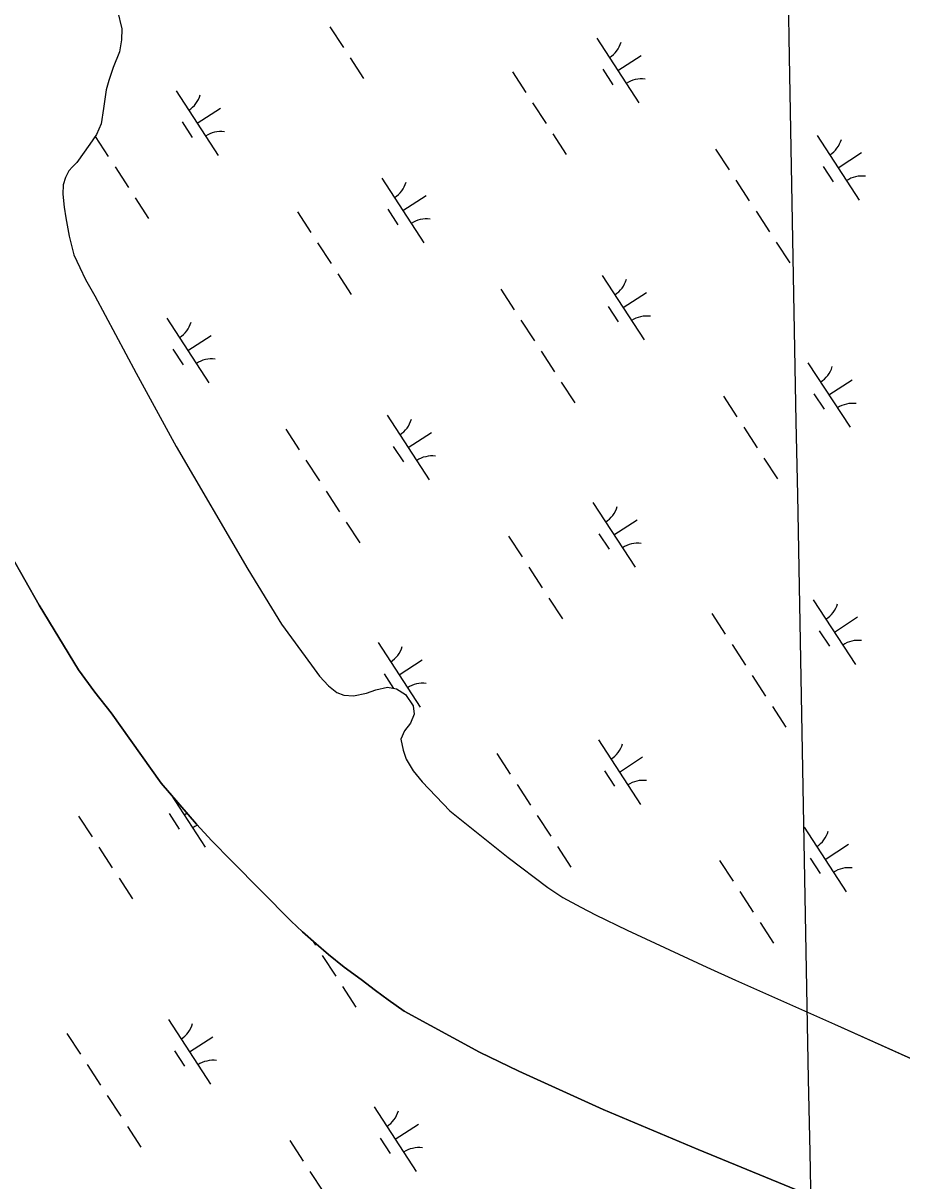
# Model space of a CAD drawing. Extents: x 3953924 to 3974542, y 193747 to 216192.
# Drawn here: x 3967335 to 3967905, y 205029 to 205780 of the extents above; entities that cross this region are included whole.
import ezdxf

# ---------------------------------------------------------------- set-up
doc = ezdxf.new("R2010")
doc.units = 0
for name, color, linetype in [('V-GRID-MAJR', 7, 'Continuous'), ('V-TOPO-SHOR', 7, 'Continuous'), ('V-WETL-SWMP', 7, 'Continuous')]:
    doc.layers.add(name, color=color, linetype=linetype)

msp = doc.modelspace()

# ---------------------------------------------------------------- linework, layer by layer
at = {"layer": 'V-GRID-MAJR'}
msp.add_spline([(3967994.91, 197070.83), (3967932.28, 200408.24), (3967818.56, 206468.17), (3967751.04, 210066.72)], degree=3, dxfattribs=at)
at = {"layer": 'V-TOPO-SHOR'}
for points in [[(3967396.18, 205787.79), (3967398.96, 205776.28), (3967398.79, 205769.05), (3967397.33, 205761.32), (3967393.28, 205751.14), (3967390.4, 205742.76), (3967388.82, 205736.57), (3967386.95, 205724.45), (3967385.61, 205714.64), (3967382.6, 205707.69), (3967378.18, 205701.51), (3967369.73, 205689.55), (3967367.01, 205686.72), (3967364.54, 205684.02), (3967362.33, 205679.9), (3967360.88, 205675.01), (3967360.72, 205669.07), (3967361.58, 205660.55), (3967362.58, 205653.7), (3967364.71, 205641.81), (3967367.88, 205629.66), (3967371.58, 205621.51), (3967375.29, 205613.74), (3967381.43, 205603.13), (3967408.16, 205553.03), (3967434.12, 205505.39), (3967480.58, 205425.9), (3967502.48, 205390.28), (3967521.96, 205363.59), (3967527.22, 205356.6), (3967533, 205350.24), (3967538.4, 205345.95), (3967542.91, 205344.12), (3967549.1, 205343.7), (3967557.63, 205345.47), (3967563.71, 205347.63), (3967571.2, 205349.27), (3967577.14, 205348.21), (3967582.93, 205344.7), (3967587.8, 205337.31), (3967588.42, 205331.89), (3967586.19, 205326.09), (3967582.29, 205321.07), (3967579.94, 205315.66), (3967581.33, 205308.43), (3967583.36, 205302.74), (3967587.84, 205295.23), (3967593.62, 205288.1), (3967611.72, 205269.16), (3967649.52, 205238.89), (3967675.24, 205219.39), (3967684.89, 205213.02)], [(3967306.99, 205469.8), (3967345.41, 205402.6), (3967370.78, 205360.54), (3967381.48, 205346.18), (3967391.92, 205332.83), (3967424.5, 205287.06), (3967447.41, 205260.47), (3967457.36, 205249.65), (3967470.09, 205236.8), (3967508.65, 205197.72), (3967516.09, 205190.84), (3967524.92, 205182.94), (3967532.86, 205176.07), (3967543.08, 205167.78), (3967554.19, 205159.87), (3967563.52, 205152.73), (3967571.6, 205146.74), (3967581.95, 205139.34), (3967630.83, 205112.74), (3967656.48, 205100.33), (3967711.07, 205075.61), (3967772.75, 205049.58), (3967860.09, 205013.8)], [(3967684.89, 205213.02), (3967696.61, 205206.76), (3967706.13, 205201.68), (3967726.61, 205191.77), (3967778.26, 205167.75), (3967796.93, 205159.39), (3967861.08, 205130.93), (3967940.55, 205095.15), (3967995.94, 205072.28), (3968043.34, 205050.61), (3968131.3, 205009.76), (3968211.13, 204968.69), (3968247.57, 204949.92), (3968289.39, 204922.34), (3968321.41, 204898.42), (3968353.16, 204871.67), (3968419.86, 204813.11), (3968505.13, 204727.87)]]:
    msp.add_lwpolyline(points, dxfattribs=at)
at = {"layer": 'V-WETL-SWMP'}
for p, q in [((3967396.18, 205787.79), (3967398.96, 205776.28)), ((3967398.96, 205776.28), (3967398.79, 205769.05)), ((3967533.91, 205777.52), (3967542.63, 205764.11)), ((3967398.79, 205769.05), (3967397.33, 205761.32)), ((3967706.96, 205770.06), (3967734.24, 205728.16)), ((3967397.33, 205761.32), (3967393.28, 205751.14)), ((3967547, 205757.41), (3967555.73, 205744)), ((3967720.6, 205749.11), (3967735.69, 205758.93)), ((3967393.28, 205751.14), (3967390.4, 205742.76)), ((3967710.86, 205749.93), (3967717.41, 205739.87)), ((3967390.4, 205742.76), (3967388.82, 205736.57)), ((3967652.21, 205748.39), (3967660.93, 205734.98)), ((3967388.82, 205736.57), (3967386.95, 205724.45)), ((3967434.14, 205735.94), (3967461.41, 205694.03)), ((3967665.3, 205728.27), (3967674.03, 205714.86)), ((3967386.95, 205724.45), (3967385.61, 205714.64)), ((3967447.77, 205714.98), (3967462.86, 205724.8)), ((3967385.61, 205714.64), (3967382.6, 205707.69)), ((3967438.03, 205715.8), (3967444.58, 205705.75)), ((3967382.6, 205707.69), (3967378.18, 205701.51)), ((3967381.71, 205706.43), (3967390.14, 205693.48)), ((3967678.39, 205708.16), (3967687.12, 205694.75)), ((3967849.85, 205707.11), (3967877.13, 205665.2)), ((3967378.18, 205701.51), (3967369.73, 205689.55)), ((3967784.03, 205698.17), (3967792.76, 205684.76)), ((3967369.73, 205689.55), (3967367.01, 205686.72)), ((3967863.49, 205686.15), (3967878.58, 205695.97)), ((3967364.54, 205684.02), (3967362.33, 205679.9)), ((3967367.01, 205686.72), (3967364.54, 205684.02)), ((3967394.5, 205686.78), (3967403.23, 205673.37)), ((3967853.75, 205686.97), (3967860.3, 205676.92)), ((3967360.88, 205675.01), (3967360.72, 205669.07)), ((3967362.33, 205679.9), (3967360.88, 205675.01)), ((3967567.56, 205679.32), (3967594.83, 205637.42)), ((3967797.12, 205678.06), (3967805.85, 205664.65)), ((3967360.72, 205669.07), (3967361.58, 205660.55)), ((3967581.2, 205658.37), (3967596.28, 205668.19)), ((3967361.58, 205660.55), (3967362.58, 205653.7)), ((3967407.59, 205666.66), (3967416.32, 205653.25)), ((3967362.58, 205653.7), (3967364.71, 205641.81)), ((3967512.8, 205657.64), (3967521.53, 205644.23)), ((3967571.46, 205659.19), (3967578, 205649.13)), ((3967810.22, 205657.95), (3967818.95, 205644.54)), ((3967364.71, 205641.81), (3967367.88, 205629.66)), ((3967525.89, 205637.53), (3967534.62, 205624.12)), ((3967823.31, 205637.83), (3967832.04, 205624.42)), ((3967367.88, 205629.66), (3967371.58, 205621.51)), ((3967371.58, 205621.51), (3967375.29, 205613.74)), ((3967538.99, 205617.41), (3967547.72, 205604)), ((3967710.45, 205616.36), (3967737.72, 205574.46)), ((3967375.29, 205613.74), (3967381.43, 205603.13)), ((3967644.63, 205607.43), (3967653.36, 205594.02)), ((3967381.43, 205603.13), (3967408.16, 205553.03)), ((3967724.09, 205595.41), (3967739.17, 205605.23)), ((3967714.35, 205596.23), (3967720.89, 205586.17)), ((3967428.15, 205588.58), (3967455.43, 205546.67)), ((3967657.72, 205587.31), (3967666.45, 205573.91)), ((3967441.79, 205567.62), (3967456.88, 205577.44)), ((3967432.05, 205568.44), (3967438.6, 205558.39)), ((3967670.81, 205567.2), (3967679.54, 205553.79)), ((3967843.87, 205559.74), (3967871.15, 205517.84)), ((3967408.16, 205553.03), (3967434.12, 205505.39)), ((3967683.91, 205547.09), (3967692.63, 205533.68)), ((3967857.51, 205538.79), (3967872.59, 205548.61)), ((3967847.77, 205539.61), (3967854.31, 205529.55)), ((3967789.11, 205538.07), (3967797.84, 205524.66)), ((3967571.04, 205525.62), (3967598.32, 205483.71)), ((3967802.21, 205517.95), (3967810.93, 205504.54)), ((3967505.22, 205516.68), (3967513.95, 205503.27)), ((3967584.68, 205504.66), (3967599.77, 205514.48)), ((3967434.12, 205505.39), (3967480.58, 205425.9)), ((3967574.94, 205505.48), (3967581.49, 205495.43)), ((3967518.32, 205496.57), (3967527.04, 205483.16)), ((3967815.3, 205497.84), (3967824.03, 205484.43)), ((3967531.41, 205476.46), (3967540.14, 205463.05)), ((3967345.41, 205402.6), (3967306.99, 205469.79)), ((3967704.46, 205469), (3967731.74, 205427.1)), ((3967718.1, 205448.05), (3967733.19, 205457.87)), ((3967544.5, 205456.34), (3967553.23, 205442.93)), ((3967649.71, 205447.32), (3967658.44, 205433.91)), ((3967708.36, 205448.87), (3967714.91, 205438.81)), ((3967662.8, 205427.21), (3967671.53, 205413.8)), ((3967480.58, 205425.9), (3967502.48, 205390.28)), ((3967675.89, 205407.09), (3967684.62, 205393.68)), ((3967847.35, 205406.04), (3967874.63, 205364.14)), ((3967370.78, 205360.54), (3967345.41, 205402.6)), ((3967781.53, 205397.11), (3967790.26, 205383.7)), ((3967502.48, 205390.28), (3967521.96, 205363.59)), ((3967860.99, 205385.09), (3967876.08, 205394.91)), ((3967851.25, 205385.91), (3967857.8, 205375.85)), ((3967565.06, 205378.26), (3967592.34, 205336.35)), ((3967794.63, 205376.99), (3967803.36, 205363.59)), ((3967578.7, 205357.3), (3967593.78, 205367.12)), ((3967381.48, 205346.18), (3967370.78, 205360.54)), ((3967521.96, 205363.59), (3967527.22, 205356.6)), ((3967527.22, 205356.6), (3967533, 205350.24)), ((3967568.96, 205358.12), (3967575.18, 205348.56)), ((3967807.72, 205356.88), (3967816.45, 205343.47)), ((3967391.92, 205332.82), (3967381.48, 205346.18)), ((3967533, 205350.24), (3967538.4, 205345.95)), ((3967538.4, 205345.95), (3967542.91, 205344.12)), ((3967549.1, 205343.7), (3967557.63, 205345.47)), ((3967557.63, 205345.47), (3967563.71, 205347.63)), ((3967563.71, 205347.63), (3967571.2, 205349.27)), ((3967571.2, 205349.27), (3967577.14, 205348.21)), ((3967577.14, 205348.21), (3967582.93, 205344.69)), ((3967582.93, 205344.69), (3967587.8, 205337.31)), ((3967542.91, 205344.12), (3967549.1, 205343.7)), ((3967587.8, 205337.31), (3967588.42, 205331.89)), ((3967820.81, 205336.77), (3967829.54, 205323.36)), ((3967424.5, 205287.06), (3967391.92, 205332.82)), ((3967588.42, 205331.89), (3967586.19, 205326.09)), ((3967586.19, 205326.09), (3967582.29, 205321.07)), ((3967582.29, 205321.07), (3967579.94, 205315.66)), ((3967579.94, 205315.66), (3967581.33, 205308.43)), ((3967707.95, 205315.3), (3967735.23, 205273.39)), ((3967581.33, 205308.43), (3967583.36, 205302.74)), ((3967583.36, 205302.74), (3967587.84, 205295.23)), ((3967642.13, 205306.36), (3967650.86, 205292.95)), ((3967721.59, 205294.34), (3967736.67, 205304.16)), ((3967587.84, 205295.23), (3967593.62, 205288.1)), ((3967711.85, 205295.16), (3967718.39, 205285.11)), ((3967447.41, 205260.47), (3967424.5, 205287.06)), ((3967593.62, 205288.1), (3967611.72, 205269.16)), ((3967655.22, 205286.25), (3967663.95, 205272.84)), ((3967430.43, 205280.18), (3967452.93, 205245.61)), ((3967611.72, 205269.16), (3967649.52, 205238.89)), ((3967370.9, 205265.83), (3967379.63, 205252.42)), ((3967429.55, 205267.38), (3967436.1, 205257.32)), ((3967439.29, 205266.56), (3967441.13, 205267.76)), ((3967668.32, 205266.14), (3967677.04, 205252.73)), ((3967457.36, 205249.66), (3967447.41, 205260.47)), ((3967841.37, 205258.68), (3967868.65, 205216.78)), ((3967470.09, 205236.8), (3967457.36, 205249.66)), ((3967855.01, 205237.73), (3967870.09, 205247.55)), ((3967383.99, 205245.72), (3967392.72, 205232.31)), ((3967681.41, 205246.02), (3967690.14, 205232.61)), ((3967508.65, 205197.72), (3967470.09, 205236.8)), ((3967649.52, 205238.89), (3967675.24, 205219.39)), ((3967786.61, 205237), (3967795.34, 205223.59)), ((3967845.27, 205238.55), (3967851.82, 205228.49)), ((3967397.09, 205225.61), (3967405.81, 205212.2)), ((3967675.24, 205219.39), (3967684.89, 205213.02)), ((3967799.71, 205216.89), (3967808.44, 205203.48)), ((3967684.89, 205213.02), (3967696.61, 205206.76)), ((3967696.61, 205206.76), (3967706.14, 205201.68)), ((3967706.14, 205201.68), (3967726.61, 205191.77)), ((3967516.09, 205190.84), (3967508.65, 205197.72)), ((3967812.8, 205196.77), (3967821.53, 205183.37)), ((3967524.92, 205182.94), (3967516.09, 205190.84)), ((3967726.61, 205191.77), (3967778.26, 205167.75)), ((3967522.71, 205184.92), (3967524.55, 205182.1)), ((3967532.86, 205176.06), (3967524.92, 205182.94)), ((3967528.91, 205175.39), (3967537.64, 205161.98)), ((3967543.08, 205167.78), (3967532.86, 205176.06)), ((3967554.19, 205159.87), (3967543.08, 205167.78)), ((3967778.26, 205167.75), (3967796.93, 205159.4)), ((3967563.52, 205152.73), (3967554.19, 205159.87)), ((3967796.93, 205159.4), (3967861.08, 205130.93)), ((3967542, 205155.28), (3967550.73, 205141.87)), ((3967571.6, 205146.74), (3967563.52, 205152.73)), ((3967581.95, 205139.34), (3967571.6, 205146.74)), ((3967630.83, 205112.74), (3967581.95, 205139.34)), ((3967429.14, 205133.81), (3967456.42, 205091.9)), ((3967861.08, 205130.93), (3967940.55, 205095.15)), ((3967363.32, 205124.87), (3967372.05, 205111.47)), ((3967442.78, 205112.85), (3967457.86, 205122.67)), ((3967433.04, 205113.67), (3967439.59, 205103.62)), ((3967656.48, 205100.33), (3967630.83, 205112.74)), ((3967376.41, 205104.76), (3967385.14, 205091.35)), ((3967711.07, 205075.61), (3967656.48, 205100.33)), ((3967389.51, 205084.65), (3967398.24, 205071.24)), ((3967562.56, 205077.19), (3967589.84, 205035.29)), ((3967772.75, 205049.58), (3967711.07, 205075.61)), ((3967402.6, 205064.53), (3967411.33, 205051.12)), ((3967576.2, 205056.24), (3967591.29, 205066.06)), ((3967507.81, 205055.51), (3967516.53, 205042.1)), ((3967566.46, 205057.06), (3967573.01, 205047)), ((3967860.09, 205013.8), (3967772.75, 205049.58)), ((3967520.9, 205035.4), (3967529.63, 205021.99))]:
    msp.add_line(p, q, dxfattribs=at)
for centre, start, end in [((3967705.73, 205772.39), 302.29009, 343.83375), ((3967735.87, 205726.09), 82.29009, 123.83375), ((3967432.9, 205738.26), 302.29009, 343.83375), ((3967463.04, 205691.96), 82.29009, 123.83375), ((3967848.62, 205709.43), 302.29009, 343.83375), ((3967566.33, 205681.65), 302.29009, 343.83375), ((3967878.76, 205663.13), 82.29009, 123.83375), ((3967596.46, 205635.35), 82.29009, 123.83375), ((3967709.22, 205618.69), 302.29009, 343.83375), ((3967426.92, 205590.9), 302.29009, 343.83375), ((3967739.35, 205572.39), 82.29009, 123.83375), ((3967457.06, 205544.6), 82.29009, 123.83375), ((3967842.64, 205562.07), 302.29009, 343.83375), ((3967872.77, 205515.77), 82.29009, 123.83375), ((3967569.81, 205527.94), 302.29009, 343.83375), ((3967599.95, 205481.64), 82.29009, 123.83375), ((3967703.23, 205471.33), 302.29009, 343.83375), ((3967733.37, 205425.03), 82.29009, 123.83375), ((3967846.12, 205408.37), 302.29009, 343.83375), ((3967563.83, 205380.58), 302.29009, 343.83375), ((3967876.26, 205362.07), 82.29009, 123.83375), ((3967593.97, 205334.28), 82.29009, 123.83375), ((3967706.72, 205317.62), 302.29009, 343.83375), ((3967736.86, 205271.32), 82.29009, 123.83375), ((3967424.42, 205289.84), 302.29009, 305.03369), ((3967454.56, 205243.54), 111.99975, 123.83375), ((3967840.14, 205261.01), 302.29009, 343.83375), ((3967870.28, 205214.71), 82.29009, 123.83375), ((3967427.91, 205136.13), 302.29009, 343.83375), ((3967458.05, 205089.84), 82.29009, 123.83375), ((3967561.33, 205079.52), 302.29009, 343.83375), ((3967591.47, 205033.22), 82.29009, 123.83375)]:
    msp.add_arc(centre, 17.62, start, end, dxfattribs=at)

doc.saveas('drawing.dxf')
